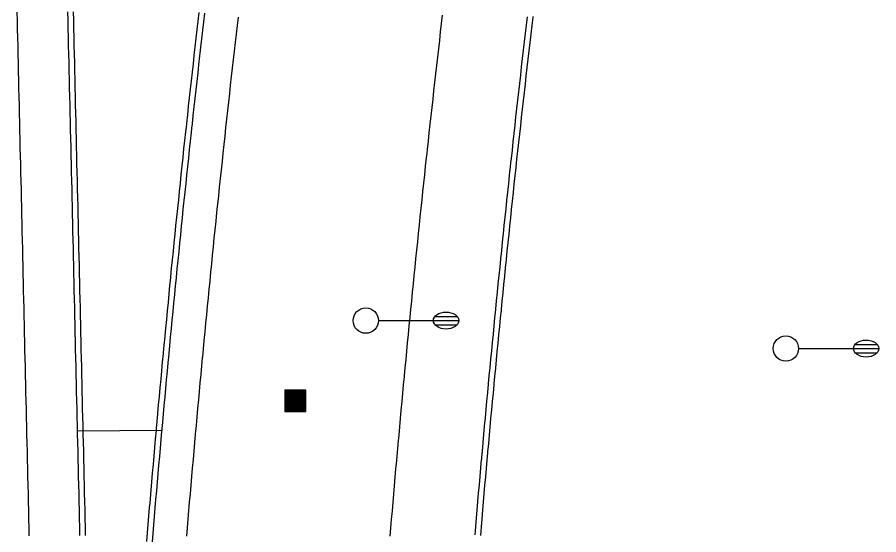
# Model space of a CAD drawing. Extents: x 2145380 to 2157287, y 139568 to 149130.
# Drawn here: x 2150897.7 to 2150999.8, y 141145.9 to 141207.2 of the extents above; entities that cross this region are included whole.
import ezdxf

# ---------------------------------------------------------------- set-up
doc = ezdxf.new("R2010")
doc.units = 0
for name, color, linetype in [('PR_PREVIOUSLY CONSTRUCTED', 7, 'Continuous'), ('TOPO_Light Pole', 7, 'Continuous'), ('TOPO_Misc', 7, 'Continuous')]:
    doc.layers.add(name, color=color, linetype=linetype)

# ---------------------------------------------------------------- blocks, each defined once
blk = doc.blocks.new('LP')
at = {"layer": 'TOPO_Light Pole'}
blk.add_line((3.81, 0), (20.32, 0), dxfattribs=at)
for points in [[(20.32, 0), (27.94, 0)], [(20.32, 0), (23.5, 0)], [(20.83, 1.27), (27.43, 1.27)], [(20.83, 1.27), (23.5, 1.27)], [(23.71, 1.27), (27.43, 1.27)], [(23.71, 0), (27.94, 0)], [(20.83, -1.27), (27.43, -1.27)], [(20.83, -1.27), (23.5, -1.27)], [(23.71, -1.27), (27.43, -1.27)]]:
    blk.add_lwpolyline(points, dxfattribs=at)
blk.add_circle((0, 0), 3.81, dxfattribs=at)
blk.add_ellipse((24.13, 0), major_axis=(3.81, 0), ratio=0.666667, dxfattribs=at)
blk = doc.blocks.new('CB')
at = {"layer": 'TOPO_Misc'}
for p, q in [((-3.08, 2.99), (3.24, 2.99)), ((-3.08, 2.68), (3.24, 2.68)), ((-3.08, 2.36), (3.24, 2.36)), ((-3.08, 2.05), (3.24, 2.05)), ((-3.08, 1.73), (3.24, 1.73)), ((-3.08, 1.4), (3.24, 1.4)), ((-3.08, 1.1), (3.24, 1.1)), ((-3.08, 0.77), (3.24, 0.77)), ((-3.08, 0.46), (3.24, 0.46)), ((-3.08, 0.14), (3.24, 0.14)), ((-3.08, -0.17), (3.24, -0.17)), ((-3.08, -0.48), (3.24, -0.48)), ((-3.08, -0.8), (3.24, -0.8)), ((-3.08, -1.11), (3.26, -1.11)), ((-3.08, -1.43), (3.26, -1.43)), ((-3.08, -1.75), (3.26, -1.75)), ((-3.08, -2.07), (3.26, -2.07)), ((-3.08, -2.39), (3.26, -2.39)), ((-3.08, -2.7), (3.26, -2.7)), ((-3.08, -3.02), (3.26, -3.02))]:
    blk.add_line(p, q, dxfattribs=at)
blk.add_lwpolyline([(3.26, -3.29), (3.24, 3.05), (-3.09, 3.04), (-3.08, -3.3), (3.26, -3.29)], dxfattribs=at)

msp = doc.modelspace()

# ---------------------------------------------------------------- linework, layer by layer
at = {"layer": 'PR_PREVIOUSLY CONSTRUCTED'}
msp.add_line((2150914.89, 141158.28), (2150904.89, 141158.19), dxfattribs=at)
for points in [[(2150899.17, 141145.79), (2150899.15, 141146.79), (2150899.13, 141147.79), (2150899.1, 141148.79), (2150899.08, 141149.79), (2150899.06, 141150.79), (2150899.03, 141151.79), (2150899.01, 141152.79), (2150898.99, 141153.79), (2150898.96, 141154.79), (2150898.94, 141155.79), (2150898.92, 141156.79), (2150898.89, 141157.79), (2150898.87, 141158.79), (2150898.85, 141159.79), (2150898.83, 141160.79), (2150898.8, 141161.79), (2150898.78, 141162.79), (2150898.76, 141163.79), (2150898.73, 141164.79), (2150898.71, 141165.79), (2150898.69, 141166.79), (2150898.66, 141167.79), (2150898.64, 141168.79), (2150898.62, 141169.79), (2150898.6, 141170.79), (2150898.57, 141171.79), (2150898.55, 141172.79), (2150898.53, 141173.79), (2150898.5, 141174.79), (2150898.48, 141175.79), (2150898.46, 141176.79), (2150898.43, 141177.79), (2150898.41, 141178.79), (2150898.39, 141179.79), (2150898.37, 141180.79), (2150898.34, 141181.79), (2150898.32, 141182.79), (2150898.3, 141183.79), (2150898.27, 141184.79), (2150898.25, 141185.79), (2150898.23, 141186.79), (2150898.2, 141187.79), (2150898.18, 141188.79), (2150898.16, 141189.79), (2150898.13, 141190.78), (2150898.11, 141191.78), (2150898.09, 141192.78), (2150898.07, 141193.78), (2150898.04, 141194.78), (2150898.02, 141195.78), (2150898, 141196.78), (2150897.97, 141197.78), (2150897.95, 141198.78), (2150897.93, 141199.78), (2150897.9, 141200.78), (2150897.88, 141201.78), (2150897.86, 141202.78), (2150897.84, 141203.78), (2150897.81, 141204.78), (2150897.79, 141205.78), (2150897.77, 141206.78), (2150897.74, 141207.78)], [(2150905.17, 141145.84), (2150905.15, 141146.84), (2150905.13, 141147.84), (2150905.1, 141148.84), (2150905.08, 141149.84), (2150905.06, 141150.84), (2150905.03, 141151.84), (2150905.01, 141152.84), (2150904.99, 141153.84), (2150904.96, 141154.84), (2150904.94, 141155.84), (2150904.92, 141156.84), (2150904.89, 141157.84), (2150904.87, 141158.84), (2150904.85, 141159.84), (2150904.83, 141160.84), (2150904.8, 141161.84), (2150904.78, 141162.84), (2150904.76, 141163.84), (2150904.73, 141164.84), (2150904.71, 141165.84), (2150904.69, 141166.84), (2150904.66, 141167.84), (2150904.64, 141168.84), (2150904.62, 141169.84), (2150904.6, 141170.84), (2150904.57, 141171.84), (2150904.55, 141172.84), (2150904.53, 141173.84), (2150904.5, 141174.84), (2150904.48, 141175.84), (2150904.46, 141176.84), (2150904.43, 141177.84), (2150904.41, 141178.84), (2150904.39, 141179.84), (2150904.36, 141180.84), (2150904.34, 141181.84), (2150904.32, 141182.84), (2150904.3, 141183.84), (2150904.27, 141184.84), (2150904.25, 141185.84), (2150904.23, 141186.84), (2150904.2, 141187.84), (2150904.18, 141188.84), (2150904.16, 141189.84), (2150904.13, 141190.84), (2150904.11, 141191.84), (2150904.09, 141192.84), (2150904.07, 141193.84), (2150904.04, 141194.84), (2150904.02, 141195.84), (2150904, 141196.84), (2150903.97, 141197.84), (2150903.95, 141198.84), (2150903.93, 141199.84), (2150903.9, 141200.84), (2150903.88, 141201.84), (2150903.86, 141202.84), (2150903.83, 141203.84), (2150903.81, 141204.84), (2150903.79, 141205.83), (2150903.77, 141206.83), (2150903.74, 141207.83)], [(2150905.84, 141145.85), (2150905.81, 141146.85), (2150905.79, 141147.85), (2150905.77, 141148.85), (2150905.75, 141149.85), (2150905.72, 141150.85), (2150905.7, 141151.85), (2150905.68, 141152.85), (2150905.65, 141153.85), (2150905.63, 141154.85), (2150905.61, 141155.85), (2150905.58, 141156.85), (2150905.56, 141157.85), (2150905.54, 141158.85), (2150905.52, 141159.85), (2150905.49, 141160.85), (2150905.47, 141161.85), (2150905.45, 141162.85), (2150905.42, 141163.85), (2150905.4, 141164.85), (2150905.38, 141165.85), (2150905.35, 141166.85), (2150905.33, 141167.85), (2150905.31, 141168.85), (2150905.28, 141169.85), (2150905.26, 141170.85), (2150905.24, 141171.85), (2150905.22, 141172.85), (2150905.19, 141173.85), (2150905.17, 141174.85), (2150905.15, 141175.85), (2150905.12, 141176.85), (2150905.1, 141177.85), (2150905.08, 141178.85), (2150905.05, 141179.85), (2150905.03, 141180.84), (2150905.01, 141181.84), (2150904.99, 141182.84), (2150904.96, 141183.84), (2150904.94, 141184.84), (2150904.92, 141185.84), (2150904.89, 141186.84), (2150904.87, 141187.84), (2150904.85, 141188.84), (2150904.82, 141189.84), (2150904.8, 141190.84), (2150904.78, 141191.84), (2150904.75, 141192.84), (2150904.73, 141193.84), (2150904.71, 141194.84), (2150904.69, 141195.84), (2150904.66, 141196.84), (2150904.64, 141197.84), (2150904.62, 141198.84), (2150904.59, 141199.84), (2150904.57, 141200.84), (2150904.55, 141201.84), (2150904.52, 141202.84), (2150904.5, 141203.84), (2150904.48, 141204.84), (2150904.46, 141205.84), (2150904.43, 141206.84), (2150904.41, 141207.84)], [(2150913.09, 141145.12), (2150913.17, 141146.14), (2150913.25, 141147.15), (2150913.34, 141148.16), (2150913.42, 141149.17), (2150913.47, 141149.68), (2150913.51, 141150.18), (2150913.6, 141151.19), (2150913.68, 141152.2), (2150913.77, 141153.21), (2150913.86, 141154.23), (2150913.95, 141155.24), (2150914.04, 141156.25), (2150914.13, 141157.26), (2150914.22, 141158.27), (2150914.22, 141158.34), (2150914.25, 141158.58), (2150914.31, 141159.28), (2150914.4, 141160.29), (2150914.49, 141161.3), (2150914.58, 141162.31), (2150914.68, 141163.32), (2150914.77, 141164.34), (2150914.86, 141165.35), (2150914.96, 141166.36), (2150915.05, 141167.37), (2150915.06, 141167.47), (2150915.15, 141168.38), (2150915.25, 141169.39), (2150915.34, 141170.4), (2150915.44, 141171.41), (2150915.54, 141172.42), (2150915.64, 141173.43), (2150915.73, 141174.44), (2150915.83, 141175.45), (2150915.92, 141176.36), (2150915.93, 141176.46), (2150916.03, 141177.47), (2150916.13, 141178.48), (2150916.24, 141179.49), (2150916.34, 141180.5), (2150916.44, 141181.51), (2150916.54, 141182.52), (2150916.65, 141183.53), (2150916.75, 141184.54), (2150916.82, 141185.25), (2150916.86, 141185.55), (2150916.96, 141186.56), (2150917.07, 141187.57), (2150917.17, 141188.58), (2150917.28, 141189.59), (2150917.39, 141190.6), (2150917.49, 141191.6), (2150917.6, 141192.61), (2150917.71, 141193.62), (2150917.77, 141194.14), (2150917.82, 141194.63), (2150917.93, 141195.64), (2150918.04, 141196.65), (2150918.15, 141197.66), (2150918.26, 141198.67), (2150918.37, 141199.68), (2150918.49, 141200.69), (2150918.6, 141201.69), (2150918.71, 141202.7), (2150918.75, 141203.02), (2150918.83, 141203.71), (2150918.94, 141204.72), (2150919.06, 141205.73), (2150919.17, 141206.74), (2150919.29, 141207.75)], [(2150913.75, 141145.07), (2150913.83, 141146.08), (2150913.92, 141147.09), (2150914, 141148.1), (2150914.09, 141149.11), (2150914.13, 141149.62), (2150914.17, 141150.12), (2150914.26, 141151.14), (2150914.35, 141152.15), (2150914.44, 141153.16), (2150914.52, 141154.17), (2150914.61, 141155.18), (2150914.7, 141156.19), (2150914.79, 141157.2), (2150914.88, 141158.21), (2150914.89, 141158.28), (2150914.91, 141158.52), (2150914.97, 141159.22), (2150915.06, 141160.23), (2150915.16, 141161.24), (2150915.25, 141162.25), (2150915.34, 141163.26), (2150915.43, 141164.27), (2150915.53, 141165.28), (2150915.62, 141166.29), (2150915.72, 141167.3), (2150915.73, 141167.41), (2150915.81, 141168.31), (2150915.91, 141169.32), (2150916.01, 141170.33), (2150916.1, 141171.34), (2150916.2, 141172.35), (2150916.3, 141173.36), (2150916.4, 141174.37), (2150916.5, 141175.38), (2150916.59, 141176.3), (2150916.6, 141176.39), (2150916.7, 141177.4), (2150916.8, 141178.41), (2150916.9, 141179.42), (2150917, 141180.43), (2150917.1, 141181.44), (2150917.21, 141182.45), (2150917.31, 141183.46), (2150917.41, 141184.47), (2150917.49, 141185.18), (2150917.52, 141185.48), (2150917.62, 141186.49), (2150917.73, 141187.5), (2150917.84, 141188.51), (2150917.94, 141189.52), (2150918.05, 141190.52), (2150918.16, 141191.53), (2150918.26, 141192.54), (2150918.37, 141193.55), (2150918.43, 141194.06), (2150918.48, 141194.56), (2150918.59, 141195.57), (2150918.7, 141196.58), (2150918.81, 141197.59), (2150918.93, 141198.59), (2150919.04, 141199.6), (2150919.15, 141200.61), (2150919.26, 141201.62), (2150919.38, 141202.63), (2150919.41, 141202.94), (2150919.49, 141203.64), (2150919.6, 141204.64), (2150919.72, 141205.65), (2150919.84, 141206.66), (2150919.95, 141207.67)], [(2150917.82, 141145.75), (2150917.9, 141146.76), (2150917.99, 141147.77), (2150918.07, 141148.78), (2150918.12, 141149.28), (2150918.16, 141149.78), (2150918.25, 141150.79), (2150918.33, 141151.8), (2150918.42, 141152.81), (2150918.51, 141153.82), (2150918.6, 141154.83), (2150918.69, 141155.84), (2150918.78, 141156.85), (2150918.87, 141157.85), (2150918.87, 141157.92), (2150918.89, 141158.16), (2150918.96, 141158.86), (2150919.05, 141159.87), (2150919.14, 141160.88), (2150919.23, 141161.89), (2150919.32, 141162.9), (2150919.42, 141163.9), (2150919.51, 141164.91), (2150919.61, 141165.92), (2150919.7, 141166.93), (2150919.71, 141167.03), (2150919.8, 141167.94), (2150919.89, 141168.94), (2150919.99, 141169.95), (2150920.08, 141170.96), (2150920.18, 141171.97), (2150920.28, 141172.98), (2150920.38, 141173.98), (2150920.48, 141174.99), (2150920.57, 141175.9), (2150920.58, 141176), (2150920.68, 141177.01), (2150920.78, 141178.01), (2150920.88, 141179.02), (2150920.98, 141180.03), (2150921.08, 141181.04), (2150921.19, 141182.04), (2150921.29, 141183.05), (2150921.39, 141184.06), (2150921.47, 141184.77), (2150921.5, 141185.07), (2150921.6, 141186.07), (2150921.71, 141187.08), (2150921.81, 141188.09), (2150921.92, 141189.09), (2150922.03, 141190.1), (2150922.13, 141191.11), (2150922.24, 141192.11), (2150922.35, 141193.12), (2150922.41, 141193.63), (2150922.46, 141194.13), (2150922.57, 141195.13), (2150922.68, 141196.14), (2150922.79, 141197.15), (2150922.9, 141198.15), (2150923.01, 141199.16), (2150923.12, 141200.17), (2150923.24, 141201.17), (2150923.35, 141202.18), (2150923.39, 141202.49), (2150923.46, 141203.19), (2150923.58, 141204.19), (2150923.69, 141205.2), (2150923.81, 141206.2), (2150923.93, 141207.21)], [(2150941.9, 141145.75), (2150941.99, 141146.75), (2150942.03, 141147.25), (2150942.07, 141147.74), (2150942.16, 141148.74), (2150942.24, 141149.74), (2150942.33, 141150.73), (2150942.42, 141151.73), (2150942.51, 141152.73), (2150942.59, 141153.72), (2150942.68, 141154.72), (2150942.77, 141155.71), (2150942.78, 141155.78), (2150942.8, 141156.01), (2150942.86, 141156.71), (2150942.95, 141157.71), (2150943.04, 141158.7), (2150943.13, 141159.7), (2150943.22, 141160.69), (2150943.32, 141161.69), (2150943.41, 141162.68), (2150943.5, 141163.68), (2150943.59, 141164.68), (2150943.6, 141164.78), (2150943.69, 141165.67), (2150943.78, 141166.67), (2150943.88, 141167.66), (2150943.97, 141168.66), (2150944.07, 141169.65), (2150944.17, 141170.65), (2150944.26, 141171.64), (2150944.36, 141172.64), (2150944.45, 141173.54), (2150944.46, 141173.63), (2150944.56, 141174.63), (2150944.66, 141175.62), (2150944.76, 141176.62), (2150944.86, 141177.61), (2150944.96, 141178.61), (2150945.06, 141179.6), (2150945.16, 141180.6), (2150945.27, 141181.59), (2150945.34, 141182.3), (2150945.37, 141182.59), (2150945.47, 141183.58), (2150945.58, 141184.58), (2150945.68, 141185.57), (2150945.79, 141186.57), (2150945.89, 141187.56), (2150946, 141188.55), (2150946.1, 141189.55), (2150946.21, 141190.54), (2150946.27, 141191.05), (2150946.32, 141191.54), (2150946.43, 141192.53), (2150946.54, 141193.53), (2150946.65, 141194.52), (2150946.76, 141195.51), (2150946.87, 141196.51), (2150946.98, 141197.5), (2150947.09, 141198.5), (2150947.2, 141199.49), (2150947.23, 141199.8), (2150947.31, 141200.48), (2150947.42, 141201.48), (2150947.54, 141202.47), (2150947.65, 141203.46), (2150947.77, 141204.46), (2150947.88, 141205.45), (2150948, 141206.44), (2150948.11, 141207.44)], [(2150951.95, 141145.9), (2150952, 141146.4), (2150952.04, 141146.89), (2150952.12, 141147.88), (2150952.21, 141148.88), (2150952.29, 141149.87), (2150952.38, 141150.86), (2150952.47, 141151.85), (2150952.55, 141152.84), (2150952.64, 141153.83), (2150952.73, 141154.82), (2150952.74, 141154.89), (2150952.76, 141155.12), (2150952.82, 141155.81), (2150952.91, 141156.8), (2150953, 141157.79), (2150953.09, 141158.78), (2150953.18, 141159.77), (2150953.27, 141160.77), (2150953.36, 141161.76), (2150953.46, 141162.75), (2150953.55, 141163.74), (2150953.56, 141163.84), (2150953.64, 141164.73), (2150953.74, 141165.72), (2150953.83, 141166.71), (2150953.93, 141167.7), (2150954.02, 141168.69), (2150954.12, 141169.68), (2150954.22, 141170.67), (2150954.31, 141171.66), (2150954.4, 141172.55), (2150954.41, 141172.65), (2150954.51, 141173.64), (2150954.61, 141174.63), (2150954.71, 141175.62), (2150954.81, 141176.61), (2150954.91, 141177.6), (2150955.01, 141178.59), (2150955.11, 141179.58), (2150955.21, 141180.57), (2150955.29, 141181.26), (2150955.32, 141181.56), (2150955.42, 141182.54), (2150955.52, 141183.53), (2150955.63, 141184.52), (2150955.73, 141185.51), (2150955.84, 141186.5), (2150955.94, 141187.49), (2150956.05, 141188.48), (2150956.15, 141189.47), (2150956.21, 141189.97), (2150956.26, 141190.46), (2150956.37, 141191.45), (2150956.48, 141192.44), (2150956.59, 141193.42), (2150956.69, 141194.41), (2150956.8, 141195.4), (2150956.91, 141196.39), (2150957.03, 141197.38), (2150957.14, 141198.37), (2150957.17, 141198.67), (2150957.25, 141199.36), (2150957.36, 141200.34), (2150957.47, 141201.33), (2150957.59, 141202.32), (2150957.7, 141203.31), (2150957.81, 141204.3), (2150957.93, 141205.29), (2150958.05, 141206.27), (2150958.16, 141207.26)], [(2150952.62, 141145.85), (2150952.66, 141146.34), (2150952.7, 141146.84), (2150952.79, 141147.83), (2150952.87, 141148.82), (2150952.96, 141149.81), (2150953.04, 141150.8), (2150953.13, 141151.79), (2150953.22, 141152.78), (2150953.31, 141153.77), (2150953.39, 141154.76), (2150953.4, 141154.83), (2150953.42, 141155.06), (2150953.48, 141155.75), (2150953.57, 141156.74), (2150953.66, 141157.73), (2150953.75, 141158.72), (2150953.84, 141159.71), (2150953.94, 141160.7), (2150954.03, 141161.69), (2150954.12, 141162.68), (2150954.21, 141163.67), (2150954.22, 141163.78), (2150954.31, 141164.66), (2150954.4, 141165.65), (2150954.5, 141166.64), (2150954.59, 141167.63), (2150954.69, 141168.62), (2150954.78, 141169.61), (2150954.88, 141170.6), (2150954.98, 141171.59), (2150955.07, 141172.49), (2150955.08, 141172.58), (2150955.17, 141173.57), (2150955.27, 141174.56), (2150955.37, 141175.55), (2150955.47, 141176.54), (2150955.57, 141177.53), (2150955.67, 141178.52), (2150955.77, 141179.51), (2150955.88, 141180.5), (2150955.95, 141181.2), (2150955.98, 141181.49), (2150956.08, 141182.48), (2150956.18, 141183.46), (2150956.29, 141184.45), (2150956.39, 141185.44), (2150956.5, 141186.43), (2150956.6, 141187.42), (2150956.71, 141188.41), (2150956.82, 141189.4), (2150956.87, 141189.9), (2150956.92, 141190.39), (2150957.03, 141191.37), (2150957.14, 141192.36), (2150957.25, 141193.35), (2150957.36, 141194.34), (2150957.47, 141195.33), (2150957.58, 141196.32), (2150957.69, 141197.3), (2150957.8, 141198.29), (2150957.83, 141198.6), (2150957.91, 141199.28), (2150958.02, 141200.27), (2150958.14, 141201.26), (2150958.25, 141202.25), (2150958.36, 141203.23), (2150958.48, 141204.22), (2150958.59, 141205.21), (2150958.71, 141206.2), (2150958.82, 141207.18), (2150958.84, 141207.29)]]:
    msp.add_lwpolyline(points, dxfattribs=at)

# ---------------------------------------------------------------- block references
at = {"layer": 'TOPO_Light Pole', "xscale": 0.39370000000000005, "yscale": 0.3937000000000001}
for p in [(2150939.02, 141171.28), (2150988.76, 141167.97)]:
    msp.add_blockref('LP', p, dxfattribs=at)
at = {"layer": 'TOPO_Misc', "xscale": 0.39370000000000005, "yscale": 0.3937000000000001}
msp.add_blockref('CB', (2150930.63, 141161.83), dxfattribs=at)

doc.saveas('drawing.dxf')
